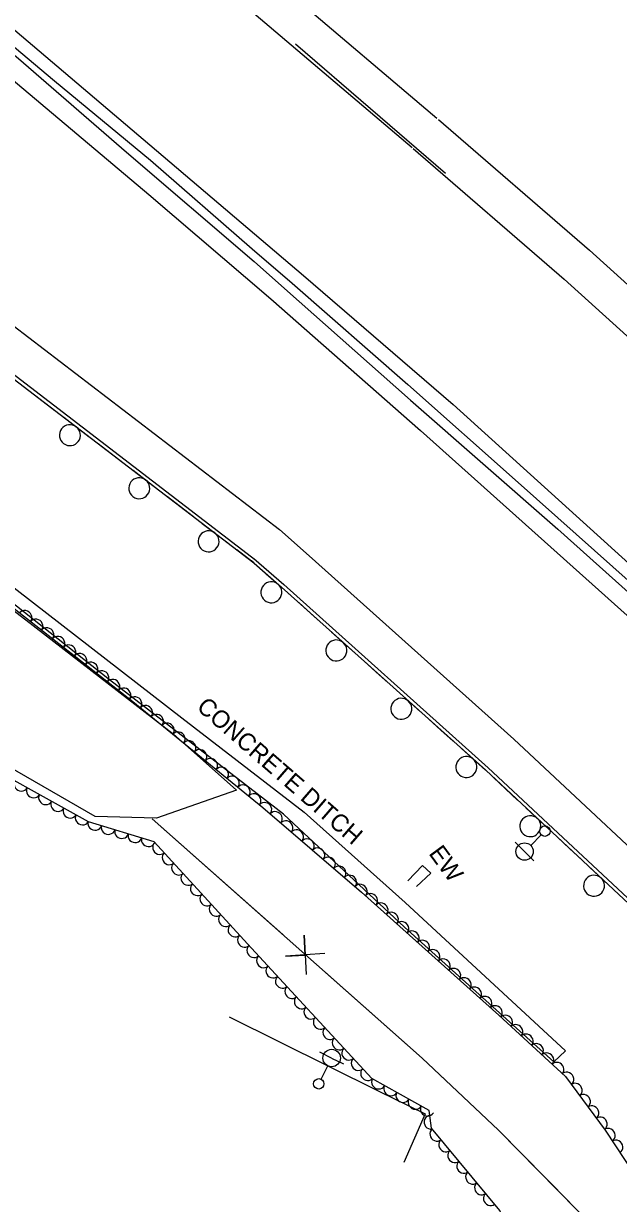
# Model space of a CAD drawing. Extents: x 1746719 to 1766531, y 631721 to 662391.
# Drawn here: x 1757248.9 to 1757419.3, y 644994.8 to 645332.5 of the extents above; entities that cross this region are included whole.
import ezdxf

# ---------------------------------------------------------------- set-up
doc = ezdxf.new("R2010")
doc.units = 0
for name, color, linetype in [('SURVEY - AERIAL SURVEY - Photo Control - Points - Elevations', 7, 'Continuous'), ('SURVEY - AERIAL SURVEY - Photo Control - Points - Locators', 7, 'Continuous'), ('SURVEY - AERIAL SURVEY - Photo Control - Points - Numbers', 7, 'Continuous'), ('SURVEY - AERIAL SURVEY - Photo Control with Text', 7, 'Continuous'), ('SURVEY - CENTERLINE - Existing Roads - Development', 7, 'Continuous'), ('SURVEY - CENTERLINE - Existing Roads Curve Text', 7, 'Continuous'), ('SURVEY - CENTERLINE - Existing Roads Text', 7, 'Continuous'), ('SURVEY - CENTERLINE - Preliminary - Development', 7, 'Continuous'), ('SURVEY - DRAINAGE - Area Shapes - Points - Locators', 7, 'Continuous')]:
    doc.layers.add(name, color=color, linetype=linetype)

msp = doc.modelspace()

# ---------------------------------------------------------------- linework, layer by layer
at = {"layer": 'SURVEY - AERIAL SURVEY - Photo Control - Points - Elevations'}
msp.add_line((1757076.66, 645361.73), (1757315.45, 645178.97), dxfattribs=at)
for points in [[(1756502.93, 645947.08), (1756549.13, 645902.1), (1756590.66, 645862.49), (1756632.17, 645824.37), (1756672.33, 645787.7), (1756715.43, 645749.13), (1756757.44, 645711.96), (1756801.04, 645674.8), (1756840.91, 645641.49), (1756876.29, 645612.14), (1756908.61, 645585.97), (1756944.66, 645556.76), (1756985.81, 645524.02), (1757027.09, 645491.2), (1757065.26, 645461.08), (1757112.18, 645424.18), (1757155.78, 645389.59), (1757203.98, 645351.12), (1757243.49, 645318.34), (1757284.79, 645283.57), (1757319.72, 645253.76)], [(1756520.19, 645945.65), (1756555.23, 645911.97), (1756593.2, 645875.5), (1756635.63, 645835.8), (1756670.53, 645804), (1756698.49, 645778.91), (1756734.27, 645747.18), (1756769.97, 645716.22), (1756811.01, 645681.05), (1756852.73, 645645.89), (1756895.72, 645610.43), (1756935.63, 645578.29), (1756973.61, 645548.11), (1757013.49, 645516.71), (1757064.64, 645476.21), (1757112.5, 645438.8), (1757160.2, 645401.29), (1757201.56, 645367.78), (1757246.35, 645330.65), (1757286.95, 645296.25), (1757329.1, 645260.45)], [(1756845.35, 645729.27), (1756890.52, 645691.2), (1756932.99, 645656.16), (1756972.48, 645624.36), (1757010.21, 645594.39), (1757050.05, 645563.01), (1757101.12, 645522.58), (1757148.9, 645485.23), (1757197, 645447.4), (1757238.96, 645413.41), (1757284.25, 645375.87), (1757325.12, 645341.24), (1757367.29, 645305.42)], [(1756838.26, 645720.86), (1756883.47, 645682.75), (1756926.04, 645647.63), (1756965.61, 645615.77), (1757003.39, 645585.76), (1757043.23, 645554.38), (1757094.32, 645513.93), (1757142.11, 645476.57), (1757190.14, 645438.8), (1757231.99, 645404.9), (1757277.18, 645367.44), (1757318, 645332.85), (1757360.17, 645297.04)], [(1757367.68, 645305.09), (1757410.99, 645267.65), (1757461.87, 645221.66), (1757513.21, 645175.01), (1757561.94, 645128.57), (1757616.86, 645075.81), (1757665.43, 645027.56), (1757715.64, 644976.79), (1757758.33, 644932.62), (1757807.87, 644879.88), (1757857.69, 644825.63), (1757895.55, 644783.99), (1757959.32, 644710.69), (1758018.17, 644640.98), (1758071.69, 644576.23), (1758126.48, 644507.24), (1758180.58, 644436.89), (1758227.03, 644375.61), (1758268.25, 644319.14), (1758280.54, 644301.89)], [(1757360.49, 645296.77), (1757403.7, 645259.41), (1757454.49, 645213.51), (1757505.72, 645166.96), (1757554.33, 645120.63), (1757609.17, 645067.94), (1757657.64, 645019.79), (1757707.77, 644969.1), (1757750.37, 644925.03), (1757799.81, 644872.39), (1757849.57, 644818.21), (1757887.33, 644776.67), (1757950.96, 644703.53), (1758009.72, 644633.92), (1758063.14, 644569.3), (1758117.82, 644500.46), (1758171.84, 644430.21), (1758218.21, 644369.05), (1758259.33, 644312.71), (1758271.58, 644295.51)], [(1757329.1, 645260.45), (1757371.91, 645223.45), (1757422.26, 645177.94), (1757473.01, 645131.82), (1757521.15, 645085.95), (1757575.62, 645033.61), (1757623.66, 644985.89), (1757673.45, 644935.54), (1757715.62, 644891.92), (1757764.64, 644839.73), (1757814.13, 644785.84), (1757851.46, 644744.78), (1757914.52, 644672.3), (1757972.89, 644603.15), (1758025.84, 644539.08), (1758079.99, 644470.91), (1758133.69, 644401.08), (1758179.69, 644340.39), (1758220.4, 644284.63), (1758232.48, 644267.66)], [(1757319.72, 645253.76), (1757362.56, 645216.07), (1757421.72, 645163.08), (1757476.45, 645112.02), (1757525.72, 645065.8), (1757571.85, 645021.26), (1757612.1, 644981.49), (1757656.02, 644937.25), (1757724.73, 644866.33), (1757766.64, 644821.42), (1757820.62, 644761.16), (1757859.7, 644717.48), (1757906.2, 644664.72), (1757956.17, 644605.79), (1757997.01, 644556.15), (1758046.25, 644495.62), (1758098.65, 644428.72), (1758149.56, 644361.05), (1758194.39, 644300.47), (1758220.54, 644263.88)], [(1757322.14, 645187.71), (1757330.7, 645180.18), (1757389.33, 645127.65), (1757443.66, 645076.97), (1757492.63, 645031.03), (1757538.31, 644986.92), (1757578.2, 644947.51), (1757621.74, 644903.64), (1757689.94, 644833.25), (1757731.21, 644789.03), (1757784.85, 644729.15), (1757823.8, 644685.61), (1757869.89, 644633.33), (1757919.32, 644575.02), (1757959.86, 644525.75), (1758008.74, 644465.67), (1758060.58, 644399.49), (1758111.09, 644332.35), (1758155.57, 644272.23), (1758181.49, 644235.97)], [(1757314.87, 645179.45), (1757323.39, 645171.95), (1757381.91, 645119.53), (1757436.14, 645068.94), (1757485.04, 645023.06), (1757530.62, 644979.05), (1757570.43, 644939.72), (1757613.89, 644895.94), (1757681.97, 644825.67), (1757723.09, 644781.61), (1757776.66, 644721.81), (1757815.58, 644678.31), (1757861.56, 644626.13), (1757910.88, 644567.97), (1757951.34, 644518.78), (1758000.14, 644458.81), (1758051.85, 644392.79), (1758102.27, 644325.77), (1758146.67, 644265.76), (1758172.54, 644229.58)], [(1757307.78, 645048.23), (1757350.62, 645026.93), (1757363.9, 645020.43), (1757357.81, 645006.53)]]:
    msp.add_lwpolyline(points, dxfattribs=at)
at = {"layer": 'SURVEY - AERIAL SURVEY - Photo Control - Points - Locators'}
for points in [[(1757326.78, 645326.7), (1757369.76, 645289.72)], [(1757213.02, 645192.36), (1757223.93, 645181.37), (1757249.5, 645161.89), (1757291.69, 645129.22), (1757309.88, 645113.06), (1757286.91, 645105.04), (1757269.37, 645105.57), (1757234.56, 645125.55), (1757198.33, 645161.03), (1757181.34, 645170.69), (1757213.02, 645192.36)]]:
    msp.add_lwpolyline(points, dxfattribs=at)
at = {"layer": 'SURVEY - AERIAL SURVEY - Photo Control - Points - Numbers'}
msp.add_line((1757154.84, 645300.63), (1757314.84, 645178.18), dxfattribs=at)
for points in [[(1756521.89, 645935.44), (1756561.39, 645897.49), (1756596.47, 645864.07), (1756637.95, 645824.65), (1756680.19, 645787.47), (1756717.81, 645753.34), (1756753.33, 645722.42), (1756799.28, 645683.57), (1756839.74, 645649.38), (1756877.79, 645617.19), (1756917.49, 645584.46), (1756948.89, 645559.79), (1756986.82, 645528.9), (1757027.26, 645497.56), (1757063.14, 645468.7), (1757102.43, 645438.73), (1757134.3, 645413.92), (1757171.9, 645384.09), (1757209.5, 645353.81), (1757247.4, 645322.51), (1757278.39, 645295.74), (1757314.93, 645264.45), (1757323.62, 645256.72)], [(1756547.68, 645914.17), (1756587.71, 645875.44), (1756625.65, 645839.47), (1756655.57, 645811.91), (1756695.99, 645775.64), (1756730.4, 645745.48), (1756771.16, 645710.28), (1756805.22, 645681.09), (1756845.17, 645647.77), (1756885.53, 645613.73), (1756927.96, 645579.65), (1756961.93, 645552.61), (1756993.97, 645527), (1757028.08, 645500.44), (1757059.79, 645475.07), (1757101.49, 645442.54), (1757128.52, 645421.75), (1757170.88, 645387.78), (1757207.89, 645357.47), (1757233.48, 645336.47), (1757257.7, 645316.15), (1757285.19, 645293.46), (1757314.32, 645268.1), (1757325.84, 645258.19)], [(1757323.62, 645256.72), (1757359.68, 645224.76), (1757401.86, 645187.77), (1757446.88, 645147.55), (1757499.98, 645097.49), (1757551.19, 645048.47), (1757597.89, 645002.53), (1757644.17, 644956.09), (1757689.91, 644909.35), (1757731.53, 644865.88), (1757784.85, 644808.61), (1757831.81, 644757.26), (1757876.31, 644706.72), (1757924.6, 644650.39), (1757975.41, 644590.54), (1758021.86, 644533.64), (1758061.14, 644483.77), (1758123.13, 644404.33), (1758167.18, 644346.13), (1758206.86, 644292.21), (1758240.55, 644244.25)], [(1757325.84, 645258.19), (1757358.99, 645229.18), (1757390.53, 645201.2), (1757429.02, 645166.95)], [(1757250.37, 645227.52), (1757254.1, 645224.66)], [(1757254.1, 645224.66), (1757257.84, 645221.81)], [(1757260.38, 645219.86), (1757267.69, 645214.27)], [(1757270.23, 645212.33), (1757273.96, 645209.47)], [(1757273.96, 645209.47), (1757277.69, 645206.61)], [(1757280.23, 645204.67), (1757287.54, 645199.08)], [(1757290.08, 645197.13), (1757293.81, 645194.28)], [(1757293.81, 645194.28), (1757297.54, 645191.42)], [(1757300.08, 645189.47), (1757307.39, 645183.88)], [(1757309.93, 645181.94), (1757313.66, 645179.08)], [(1757313.66, 645179.08), (1757314.84, 645178.18), (1757314.21, 645178.7), (1757316.01, 645177.12)], [(1757314.21, 645178.7), (1757322.73, 645171.2), (1757381.24, 645118.79), (1757435.46, 645068.21), (1757484.35, 645022.33), (1757529.92, 644978.33), (1757569.72, 644939.01), (1757613.18, 644895.24), (1757681.24, 644824.98), (1757722.35, 644780.93), (1757775.91, 644721.14), (1757814.83, 644677.64), (1757860.81, 644625.48), (1757910.11, 644567.32), (1757950.57, 644518.15), (1757999.36, 644458.18), (1758051.06, 644392.19), (1758101.47, 644325.17), (1758145.86, 644265.18), (1758171.72, 644228.99)], [(1757318.41, 645175), (1757322.73, 645171.2), (1757325.3, 645168.9)], [(1757327.68, 645166.77), (1757331.18, 645163.63)], [(1757331.18, 645163.63), (1757334.68, 645160.49)], [(1757337.07, 645158.36), (1757343.92, 645152.22)], [(1757346.3, 645150.08), (1757349.8, 645146.95)], [(1757349.8, 645146.95), (1757353.3, 645143.81)], [(1757355.69, 645141.68), (1757362.54, 645135.54)], [(1757364.92, 645133.4), (1757368.42, 645130.27)], [(1757368.42, 645130.27), (1757371.92, 645127.13)], [(1757374.31, 645125), (1757381.16, 645118.86)], [(1757383.5, 645116.68), (1757386.94, 645113.47)], [(1757386.94, 645113.47), (1757390.38, 645110.26)], [(1757392.72, 645108.08), (1757399.44, 645101.81)], [(1757401.78, 645099.62), (1757405.22, 645096.42)], [(1757405.22, 645096.42), (1757408.66, 645093.21)], [(1757411, 645091.03), (1757417.72, 645084.75)]]:
    msp.add_lwpolyline(points, dxfattribs=at)
for centre, start, end in [((1757262.17, 645214.71), 165.8403, 165.8263), ((1757282.03, 645199.52), 165.8403, 165.8263), ((1757301.88, 645184.32), 165.8403, 165.8263), ((1757319.85, 645169.74), 161.9266, 161.9126), ((1757338.46, 645153.09), 161.4128, 161.3988), ((1757357.08, 645136.4), 161.4128, 161.3988), ((1757375.7, 645119.72), 161.4128, 161.3988), ((1757394, 645102.78), 160.2604, 160.2464), ((1757412.28, 645085.73), 160.2604, 160.2464)]:
    msp.add_arc(centre, 3, start, end, dxfattribs=at)
at = {"layer": 'SURVEY - AERIAL SURVEY - Photo Control with Text'}
for points in [[(1757219.57, 645186.25), (1757234.66, 645174.05), (1757280.15, 645138.46), (1757317.45, 645108.09), (1757345.69, 645083.93), (1757384.96, 645048.64), (1757404.08, 645031.09), (1757415.48, 645015.74), (1757426.88, 644998.38), (1757454.39, 644975.3), (1757479.1, 644965.07), (1757493.19, 644945.04), (1757523.5, 644935.44), (1757539.8, 644914.44), (1757541.26, 644881.94), (1757545.64, 644855.41), (1757565.61, 644846.92), (1757591.34, 644837.15), (1757613.7, 644819.77), (1757604.83, 644806.68), (1757575.03, 644817.52), (1757546.5, 644815.14)], [(1757391.67, 644976.31), (1757385.31, 644992.8), (1757365.76, 645016.32), (1757365.03, 645021.41), (1757348.66, 645030.52), (1757312.98, 645069.12), (1757286.28, 645098.32), (1757267.5, 645104.04), (1757230.63, 645124.43), (1757197.28, 645159.22), (1757189.4, 645164.66)]]:
    msp.add_lwpolyline(points, dxfattribs=at)
for centre, major_axis in [((1757249.3, 645162.59), (1.58, -1.23)), ((1757252.45, 645160.13), (1.58, -1.23)), ((1757255.6, 645157.66), (1.58, -1.23)), ((1757258.75, 645155.2), (1.58, -1.23)), ((1757261.9, 645152.73), (1.58, -1.23)), ((1757265.05, 645150.27), (1.58, -1.23)), ((1757268.2, 645147.81), (1.58, -1.23)), ((1757271.35, 645145.34), (1.58, -1.23)), ((1757274.5, 645142.88), (1.58, -1.23)), ((1757277.65, 645140.41), (1.58, -1.23)), ((1757280.79, 645137.93), (1.55, -1.26)), ((1757283.9, 645135.41), (1.55, -1.26)), ((1757287, 645132.88), (1.55, -1.26)), ((1757290.1, 645130.36), (1.55, -1.26)), ((1757293.2, 645127.83), (1.55, -1.26)), ((1757296.31, 645125.31), (1.55, -1.26)), ((1757299.41, 645122.78), (1.55, -1.26)), ((1757302.51, 645120.26), (1.55, -1.26)), ((1757305.61, 645117.73), (1.55, -1.26)), ((1757248.16, 645114.74), (-1.75, 0.97)), ((1757308.71, 645115.21), (1.55, -1.26)), ((1757311.82, 645112.68), (1.55, -1.26)), ((1757251.66, 645112.8), (-1.75, 0.97)), ((1757255.16, 645110.86), (-1.75, 0.97)), ((1757314.92, 645110.16), (1.55, -1.26)), ((1757258.66, 645108.93), (-1.75, 0.97)), ((1757262.16, 645106.99), (-1.75, 0.97)), ((1757318.01, 645107.62), (1.52, -1.3)), ((1757265.66, 645105.06), (-1.75, 0.97)), ((1757321.05, 645105.02), (1.52, -1.3)), ((1757324.09, 645102.42), (1.52, -1.3)), ((1757269.31, 645103.49), (-1.91, 0.58)), ((1757273.14, 645102.32), (-1.91, 0.58)), ((1757276.97, 645101.16), (-1.91, 0.58)), ((1757327.13, 645099.82), (1.52, -1.3)), ((1757280.79, 645099.99), (-1.91, 0.58)), ((1757284.62, 645098.83), (-1.91, 0.58)), ((1757287.81, 645096.65), (-1.35, 1.48)), ((1757330.17, 645097.21), (1.52, -1.3)), ((1757290.51, 645093.7), (-1.35, 1.48)), ((1757333.2, 645094.61), (1.52, -1.3)), ((1757293.21, 645090.75), (-1.35, 1.48)), ((1757336.24, 645092.01), (1.52, -1.3)), ((1757339.28, 645089.41), (1.52, -1.3)), ((1757295.91, 645087.8), (-1.35, 1.48)), ((1757342.32, 645086.81), (1.52, -1.3)), ((1757298.61, 645084.84), (-1.35, 1.48)), ((1757345.36, 645084.21), (1.52, -1.3)), ((1757301.3, 645081.89), (-1.35, 1.48)), ((1757348.34, 645081.55), (1.49, -1.34)), ((1757351.32, 645078.87), (1.49, -1.34)), ((1757304, 645078.94), (-1.35, 1.48)), ((1757306.7, 645075.99), (-1.35, 1.48)), ((1757354.29, 645076.2), (1.49, -1.34)), ((1757309.4, 645073.04), (-1.35, 1.48)), ((1757357.27, 645073.52), (1.49, -1.34)), ((1757312.1, 645070.08), (-1.35, 1.48)), ((1757360.24, 645070.85), (1.49, -1.34)), ((1757314.81, 645067.14), (-1.36, 1.47)), ((1757363.22, 645068.18), (1.49, -1.34)), ((1757366.19, 645065.5), (1.49, -1.34)), ((1757317.53, 645064.2), (-1.36, 1.47)), ((1757369.17, 645062.83), (1.49, -1.34)), ((1757320.24, 645061.27), (-1.36, 1.47)), ((1757372.14, 645060.15), (1.49, -1.34)), ((1757322.96, 645058.33), (-1.36, 1.47)), ((1757375.12, 645057.48), (1.49, -1.34)), ((1757325.67, 645055.39), (-1.36, 1.47)), ((1757328.39, 645052.45), (-1.36, 1.47)), ((1757378.09, 645054.81), (1.49, -1.34)), ((1757381.07, 645052.13), (1.49, -1.34)), ((1757331.1, 645049.52), (-1.36, 1.47)), ((1757384.04, 645049.46), (1.49, -1.34)), ((1757333.82, 645046.58), (-1.36, 1.47)), ((1757387, 645046.76), (1.47, -1.35)), ((1757336.53, 645043.64), (-1.36, 1.47)), ((1757389.94, 645044.06), (1.47, -1.35)), ((1757339.25, 645040.7), (-1.36, 1.47)), ((1757392.89, 645041.35), (1.47, -1.35)), ((1757395.84, 645038.65), (1.47, -1.35)), ((1757341.96, 645037.77), (-1.36, 1.47)), ((1757398.79, 645035.94), (1.47, -1.35)), ((1757344.68, 645034.83), (-1.36, 1.47)), ((1757401.73, 645033.24), (1.47, -1.35)), ((1757347.39, 645031.89), (-1.36, 1.47)), ((1757350.52, 645029.48), (-1.75, 0.97)), ((1757404.56, 645030.43), (1.19, -1.61)), ((1757354.02, 645027.54), (-1.75, 0.97)), ((1757406.95, 645027.22), (1.19, -1.61)), ((1757357.51, 645025.59), (-1.75, 0.97)), ((1757361.01, 645023.65), (-1.75, 0.97)), ((1757409.33, 645024.01), (1.19, -1.61)), ((1757364.5, 645021.7), (-1.75, 0.97)), ((1757365.51, 645018.05), (-0.28, 1.98)), ((1757411.72, 645020.8), (1.19, -1.61)), ((1757414.1, 645017.58), (1.19, -1.61)), ((1757416.41, 645014.32), (1.1, -1.67)), ((1757367.2, 645014.58), (-1.28, 1.54)), ((1757418.6, 645010.97), (1.1, -1.67)), ((1757369.76, 645011.51), (-1.28, 1.54)), ((1757372.32, 645008.43), (-1.28, 1.54)), ((1757374.87, 645005.36), (-1.28, 1.54)), ((1757377.43, 645002.28), (-1.28, 1.54)), ((1757379.99, 644999.2), (-1.28, 1.54)), ((1757382.54, 644996.13), (-1.28, 1.54))]:
    msp.add_ellipse(centre, major_axis=major_axis, ratio=0.940188, start_param=0, end_param=3.141593, dxfattribs=at)
at = {"layer": 'SURVEY - CENTERLINE - Existing Roads - Development'}
for p, q in [((1757392.38, 645095.52), (1757389.73, 645098.17)), ((1757397.15, 645100.31), (1757394.15, 645097.29)), ((1757392.38, 645095.52), (1757395.04, 645092.88)), ((1757337.12, 645036.41), (1757333.77, 645038.09)), ((1757334.1, 645030.38), (1757336.01, 645034.18)), ((1757337.12, 645036.41), (1757340.48, 645034.74))]:
    msp.add_line(p, q, dxfattribs=at)
for centre, radius in [((1757398.2, 645101.37), 1.5), ((1757392.38, 645095.52), 2.5), ((1757337.12, 645036.41), 2.5), ((1757333.43, 645029.03), 1.5)]:
    msp.add_circle(centre, radius, dxfattribs=at)
at = {"layer": 'SURVEY - CENTERLINE - Existing Roads Curve Text'}
for points in [[(1757285.68, 645104.89), (1757363.02, 645036.4), (1757384.88, 645015.77), (1757435.75, 644964.15), (1757485.59, 644913.39), (1757538.17, 644860.23), (1757588.89, 644808.5), (1757632.08, 644764.01), (1757673.99, 644719.1), (1757713.89, 644676.19), (1757756.44, 644625.01), (1757788.56, 644586.72), (1757798.25, 644575.58)], [(1757285.68, 645104.89), (1757323.11, 645071.74)], [(1757335.13, 645066.31), (1757323.91, 645065.55), (1757329.56, 645065.9), (1757329.22, 645071.54), (1757329.83, 645060.32)], [(1757335.17, 645061.07), (1757363.02, 645036.4), (1757369.71, 645030.09)], [(1757369.71, 645030.09), (1757384.88, 645015.77), (1757405.33, 644995.02)]]:
    msp.add_lwpolyline(points, dxfattribs=at)
at = {"layer": 'SURVEY - CENTERLINE - Existing Roads Text'}
for points in [[(1757225.24, 645187.18), (1757294.2, 645133.81), (1757329.23, 645106.83), (1757358.19, 645080.92), (1757404.06, 645038.44), (1757400.78, 645035.35), (1757358, 645073.88), (1757323.37, 645106.25), (1757273.51, 645144.71), (1757222.37, 645185.02)], [(1757358.92, 645087.17), (1757363.13, 645091.55), (1757365.5, 645089.34), (1757361.39, 645085.48)]]:
    msp.add_lwpolyline(points, dxfattribs=at)
at = {"layer": 'SURVEY - DRAINAGE - Area Shapes - Points - Locators'}
msp.add_line((1757083.35, 645370.46), (1757322.14, 645187.71), dxfattribs=at)

# ---------------------------------------------------------------- texts
at = {"layer": 'SURVEY - CENTERLINE - Preliminary - Development'}
for s, rotation, p in [('CONCRETE DITCH', 318.9422, (1757298.15, 645136.43)), ('EW', 306.4153, (1757364.75, 645094.96))]:
    msp.add_text(s, height=5, rotation=rotation, dxfattribs=at).set_placement(p)

doc.saveas('drawing.dxf')
